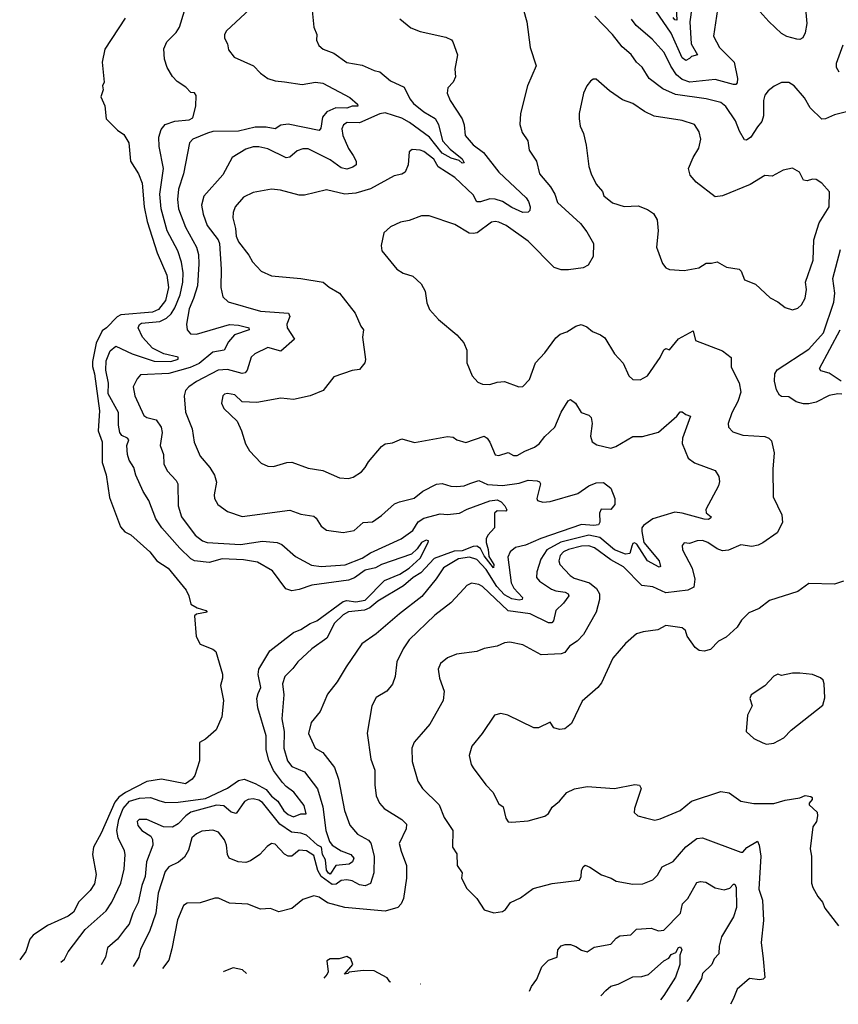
# Model space of a CAD drawing. Extents: x 1246230 to 1426786, y 660032 to 763141.
# Tile 269 of 566: x 1332611 to 1337076, y 665028 to 670396. Entities that reach past the tile are written whole.
import ezdxf

# ---------------------------------------------------------------- set-up
doc = ezdxf.new("R2010")
doc.units = 0

msp = doc.modelspace()

# ---------------------------------------------------------------- linework, layer by layer
at = {"layer": '0CON10XD'}
for points in [[(1336289.7, 670555), (1336265.2, 670385), (1336274.1, 670264.1), (1336308.2, 670205), (1336275, 670195.3), (1336263.8, 670185), (1336245, 670174.2), (1336225, 670188.5), (1336165, 670322.7), (1336080.6, 670445)], [(1336421.8, 670488.2), (1336394.5, 670305.5), (1336427.5, 670245), (1336507.1, 670165), (1336525.4, 670075.4), (1336525, 670052.5), (1336516.8, 670043.2), (1336505, 670042.5), (1336405, 670068.9), (1336265.6, 670055.6), (1336225, 670069), (1336193.2, 670095), (1336161.6, 670141.6), (1336126.2, 670216.2), (1336059.9, 670289.9), (1335974.2, 670364.2), (1335948.1, 670398.1)], [(1336189.8, 670495), (1336195, 670392.8), (1336185, 670394.3), (1336175, 670408.5)], [(1336894.5, 670475.5), (1336903.2, 670375), (1336895.4, 670324.6), (1336882.2, 670297.8), (1336865, 670288.6), (1336849.1, 670289.1), (1336794.5, 670304.5), (1336765, 670320.8), (1336696.7, 670386.7), (1336599.2, 670495)], [(1332836.2, 665256.8), (1332856.2, 665273.8), (1332876.2, 665313.8), (1332968.5, 665435), (1333083, 665537), (1333114.6, 665585), (1333162.6, 665687.4), (1333181.3, 665765), (1333187.1, 665845), (1333182.9, 665865), (1333147.8, 665935), (1333142, 665975), (1333152.5, 666035), (1333175.5, 666095), (1333211.1, 666135), (1333265, 666152.3), (1333325, 666155.7), (1333375, 666137.8), (1333408.1, 666128.1), (1333475, 666129.3), (1333625, 666149.1), (1333745, 666206.8), (1333805, 666247.7), (1333835, 666254.7), (1333895, 666231.9), (1333955, 666199), (1333985, 666163), (1334019.4, 666135), (1334052.5, 666082.5), (1334075, 666063.4), (1334105, 666050.7), (1334145, 666066.1), (1334173.9, 666066.1), (1334162.5, 666112.5), (1334106.9, 666185), (1334065, 666214.4), (1334045, 666236.4), (1333995, 666303.3), (1333969.2, 666359.2), (1333956.1, 666415), (1333955, 666491.2), (1333910, 666645), (1333904.6, 666695), (1333912, 666722), (1333927.2, 666755), (1333912.5, 666825), (1333914.7, 666855), (1333975.3, 666955), (1334104.7, 667055), (1334145, 667072), (1334195, 667104.1), (1334232.4, 667117.6), (1334375, 667224.2), (1334395, 667229), (1334445, 667222.4), (1334495, 667230.4), (1334601, 667339), (1334685, 667373.5), (1334734.6, 667405), (1334795, 667459.6), (1334838.2, 667545), (1334840.8, 667555), (1334827.8, 667557.8), (1334802.7, 667545), (1334779.7, 667510.3), (1334748.5, 667481.5), (1334585, 667424.7), (1334552, 667408), (1334495, 667394.5), (1334436.4, 667353.6), (1334405, 667340), (1334205, 667313.8), (1334135, 667288.9), (1334095, 667282.2), (1334063.4, 667293.4), (1333990.9, 667390.9), (1333907.9, 667437.9), (1333831.2, 667451.2), (1333715, 667456.9), (1333644.3, 667435.7), (1333565.2, 667445.2), (1333545, 667456.5), (1333485, 667513.8), (1333385.9, 667625), (1333353.4, 667675), (1333315.3, 667775), (1333284.3, 667824.3), (1333245, 667912), (1333233.9, 667955), (1333207.5, 667995), (1333198.9, 668025), (1333196.2, 668073.8), (1333207.1, 668105), (1333198.8, 668115), (1333168, 668128), (1333156.8, 668145), (1333149.5, 668185), (1333150.4, 668255), (1333093.3, 668356.7), (1333095.9, 668415), (1333081.5, 668485), (1333083.8, 668536.2), (1333105, 668590.9), (1333135, 668616.7), (1333224.9, 668574.9), (1333344.9, 668534.9), (1333435, 668532.8), (1333475.4, 668545), (1333475.2, 668555.2), (1333396.9, 668575), (1333335.4, 668605), (1333280.7, 668665), (1333258.2, 668715), (1333265, 668734.3), (1333275, 668740.7), (1333375, 668751), (1333411.9, 668768.1), (1333437.5, 668792.5), (1333457.7, 668825), (1333486.7, 668895), (1333500.9, 668965), (1333503.2, 669015), (1333494.1, 669074.1), (1333474.2, 669135), (1333415.8, 669245), (1333383.3, 669365), (1333374.8, 669444.8), (1333396.3, 669585), (1333371.8, 669705), (1333370.7, 669755), (1333382.6, 669797.4), (1333404.7, 669825.3), (1333457.8, 669842.2), (1333535, 669850.2), (1333555, 669860.8), (1333572.5, 669925), (1333573.4, 669983.4), (1333565, 669996.9), (1333545, 669999.4), (1333518.1, 670028.1), (1333469.7, 670059.7), (1333445.6, 670085.6), (1333415.8, 670135), (1333400.7, 670180.7), (1333397.5, 670237.5), (1333412.9, 670275), (1333464.7, 670325.3), (1333483.1, 670355), (1333509.6, 670445)], [(1333866.5, 670453.5), (1333740, 670335), (1333728.8, 670315), (1333728.8, 670295), (1333744.2, 670265), (1333750.9, 670230.9), (1333780.9, 670190.9), (1333886.7, 670145), (1333923.8, 670105), (1333965, 670074.4), (1334005, 670062.1), (1334055, 670057.5), (1334152.1, 670042.1), (1334224.6, 670055.4), (1334265, 670049.1), (1334411, 669971), (1334453.3, 669935), (1334455.2, 669924.8), (1334425, 669923.8), (1334395, 669914.4), (1334335, 669915.3), (1334286.6, 669893.4), (1334262.2, 669865), (1334253.5, 669805), (1334245, 669792.5), (1334075, 669825.8), (1334035, 669820.4), (1334005, 669800), (1333955, 669809.8), (1333895, 669809.3), (1333805, 669788.3), (1333665, 669785.6), (1333635, 669777.6), (1333555.6, 669745), (1333537.8, 669725), (1333505.3, 669555), (1333477.4, 669472.6), (1333472.8, 669415), (1333476.7, 669365), (1333515.2, 669265.2), (1333575.9, 669155), (1333586.5, 669115), (1333588.9, 669065), (1333581.2, 668945), (1333560, 668875), (1333535, 668818.8), (1333521.5, 668735), (1333524.4, 668704.4), (1333543.7, 668683.7), (1333575, 668680.9), (1333755, 668733.5), (1333805, 668729.8), (1333855, 668717), (1333861.4, 668715), (1333862.5, 668705), (1333782.6, 668677.4), (1333750.5, 668639.5), (1333726.2, 668593.8), (1333665, 668583.9), (1333589.3, 668520.7), (1333540.6, 668499.4), (1333425, 668467.7), (1333270.5, 668459.5), (1333251.3, 668438.7), (1333231.1, 668395), (1333238.9, 668345), (1333288.6, 668238.6), (1333305, 668227.5), (1333355, 668214.4), (1333382.9, 668175), (1333387.9, 668145), (1333377.3, 668075), (1333395.5, 668025), (1333398.2, 667975), (1333415, 667936), (1333464, 667884), (1333474.5, 667865), (1333476.2, 667745), (1333494.6, 667685), (1333568.5, 667585), (1333609.2, 667555), (1333634.4, 667545.6), (1333815, 667534.8), (1333935, 667552.4), (1334016.3, 667546.3), (1334040.8, 667535), (1334115, 667469.1), (1334202.1, 667422.1), (1334255, 667413.9), (1334387, 667423), (1334479.4, 667460.6), (1334525, 667488.8), (1334691.2, 667565), (1334755, 667611.6), (1334785, 667657.5), (1334815, 667678.8), (1334905, 667701.3), (1334945, 667698.2), (1335010, 667705), (1335051.9, 667728.1), (1335175, 667772.1), (1335215, 667779), (1335238, 667768), (1335257.6, 667745), (1335267.2, 667722.8), (1335263.4, 667716.6), (1335215, 667717.4), (1335200.6, 667705), (1335200.9, 667625), (1335164.2, 667585), (1335154.9, 667565), (1335154.5, 667545.5), (1335166.7, 667506.7), (1335169.8, 667469.8), (1335197.4, 667425), (1335195, 667406.5), (1335145, 667473.7), (1335123.6, 667513.6), (1335105, 667525.1), (1335085, 667523.9), (1335025, 667500.5), (1334981.2, 667498.8), (1334871.5, 667458.5), (1334799.6, 667380.4), (1334756.7, 667355), (1334705, 667308.7), (1334565, 667225.2), (1334520.9, 667189.1), (1334492.5, 667177.5), (1334405, 667168.4), (1334375, 667151.8), (1334328.7, 667105), (1334285.6, 667024.4), (1334205, 666965.7), (1334128.5, 666895), (1334101.4, 666858.6), (1334056.5, 666815), (1334045.4, 666774.6), (1334052.5, 666715), (1334040.6, 666585), (1334054.2, 666515), (1334051.6, 666425), (1334071.2, 666355), (1334095, 666324.1), (1334163.8, 666295), (1334235, 666202.9), (1334265.3, 666105), (1334280.4, 665975), (1334300, 665915), (1334316.2, 665895), (1334364.3, 665865), (1334417.7, 665845), (1334433.8, 665825), (1334425.8, 665805), (1334408.7, 665791.3), (1334334.7, 665785.3), (1334305, 665737.9), (1334295, 665742.1), (1334285, 665758.5), (1334278.4, 665815), (1334263.3, 665845), (1334256.7, 665885), (1334234.8, 665894.8), (1334175, 665950.6), (1334145, 665961.5), (1334093.6, 665966.4), (1334029.5, 666009.5), (1333935, 666127.5), (1333915, 666140.8), (1333885, 666148.6), (1333858, 666145), (1333837.4, 666132.6), (1333791.4, 666068.6), (1333765, 666074.6), (1333725, 666109.1), (1333685, 666112.8), (1333545.5, 666075), (1333516.9, 666055), (1333475, 666010.8), (1333445, 665993.9), (1333395, 665995.4), (1333305, 666035.5), (1333263.8, 666035), (1333252.9, 666025), (1333255, 666002), (1333278.1, 665975), (1333325.8, 665945), (1333336.4, 665926.4), (1333337.9, 665895), (1333303.3, 665805), (1333295.3, 665725.3), (1333277, 665675), (1333257.7, 665582.3), (1333228, 665525), (1333209.1, 665465), (1333189, 665441), (1333145, 665382.2), (1333090.6, 665335), (1333078.5, 665285), (1333054.9, 665243.7)], [(1334205.9, 670445.9), (1334215.6, 670355.6), (1334232.5, 670315), (1334230, 670285), (1334242, 670255), (1334265.7, 670235.7), (1334325, 670214.2), (1334395, 670162.5), (1334478.3, 670148.3), (1334545, 670118), (1334575, 670112.5), (1334633.4, 670063.4), (1334708.3, 670028.3), (1334739.1, 669965), (1334759.6, 669939.6), (1334815, 669893.8), (1334876.8, 669856.8), (1334895.3, 669825), (1334917.3, 669735), (1334959.4, 669689.4), (1335025, 669636.9), (1335035.3, 669614.7), (1335025, 669612.9), (1335008.8, 669628.8), (1334965, 669641.2), (1334915, 669668.9), (1334846.1, 669755), (1334737.1, 669835), (1334695, 669858.3), (1334605, 669888.8), (1334575, 669883.5), (1334465, 669834.2), (1334397.5, 669835), (1334376.5, 669823.5), (1334368.5, 669801.5), (1334373.2, 669765), (1334405, 669693.1), (1334430, 669655)], [(1335357.5, 670455), (1335377.1, 670385), (1335394.4, 670245), (1335428.6, 670145), (1335380, 670035), (1335342.2, 669885), (1335339.4, 669825), (1335351.7, 669781.7), (1335383.1, 669735), (1335389.4, 669685), (1335430, 669625), (1335446.7, 669555), (1335506.5, 669485), (1335530, 669445), (1335545, 669400), (1335670.6, 669285), (1335705, 669240), (1335740, 669175), (1335738.5, 669105), (1335711.7, 669058.3), (1335685, 669042.5), (1335605, 669032.7), (1335565, 669032.7), (1335525.8, 669045), (1335385, 669189.2), (1335265, 669273.5), (1335225, 669292.5), (1335205, 669296.4), (1335185, 669292.2), (1335106.7, 669233.3), (1335085, 669229.5), (1335062.6, 669232.6), (1334985, 669280), (1334845, 669326.9), (1334803.4, 669326.6), (1334735, 669300.8), (1334688.3, 669291.7), (1334634.3, 669265.7), (1334596.4, 669233.6), (1334582.5, 669165), (1334586.7, 669135), (1334668.8, 669035), (1334703.2, 669013.2), (1334755, 668996.9), (1334801.4, 668955), (1334823.1, 668915), (1334832.4, 668852.4), (1334845.7, 668815), (1334895, 668760.8), (1334995, 668677.5), (1335034.2, 668635), (1335050, 668595), (1335050, 668525), (1335078.8, 668455), (1335109.5, 668419.5), (1335135, 668408.8), (1335175, 668407.5), (1335215, 668420), (1335255, 668423.8), (1335333.6, 668393.6), (1335355, 668396.7), (1335392.5, 668435), (1335424.6, 668525.4), (1335475, 668578.8), (1335535, 668660.8), (1335558.7, 668681.3), (1335595.5, 668694.5), (1335645, 668725.8), (1335673.6, 668733.6), (1335705, 668721.2), (1335735, 668696.2), (1335778.3, 668678.3), (1335801.7, 668661.7), (1335855.7, 668575), (1335903.3, 668523.3), (1335932.5, 668455), (1335955, 668434), (1335995, 668433.1), (1336035, 668454.4), (1336103.3, 668555), (1336125, 668596.7), (1336135, 668602.5), (1336155, 668596.7), (1336203.5, 668656.5), (1336285, 668699.2), (1336297.5, 668647.5), (1336445, 668590), (1336492.1, 668555), (1336492.2, 668502.2), (1336535.5, 668415.5), (1336544.3, 668365.7), (1336527.8, 668315), (1336495, 668253.3), (1336475.8, 668195), (1336476, 668175), (1336499.7, 668149.7), (1336555, 668130), (1336675, 668123.8), (1336697.5, 668115), (1336710.5, 668100.5), (1336726, 668035), (1336718.8, 667945), (1336720.8, 667795), (1336767, 667697), (1336771.1, 667655), (1336741.4, 667598.6), (1336665, 667543.5), (1336638.2, 667531.8), (1336605, 667524.2), (1336545, 667532.9), (1336476.6, 667503.4), (1336445, 667500.5), (1336415, 667511.1), (1336364.3, 667545), (1336335, 667556.1), (1336305.4, 667554.6), (1336265, 667540.8), (1336235, 667543.3), (1336225, 667530), (1336226, 667505), (1336278.8, 667405), (1336293.9, 667345), (1336288.5, 667301.5), (1336255, 667285.3), (1336135, 667270.6), (1336065, 667304.6), (1336005, 667310.5), (1335905, 667413.3), (1335835, 667450.6), (1335746.6, 667516.6), (1335715, 667528), (1335674.4, 667525), (1335605, 667506.9), (1335577.2, 667495), (1335558.9, 667475), (1335552.1, 667445), (1335556.6, 667425), (1335612.5, 667365), (1335635, 667350.8), (1335718.8, 667325), (1335756.1, 667295), (1335772.7, 667265), (1335772.8, 667235), (1335755.2, 667164.8), (1335686.6, 667043.4), (1335652.4, 667007.6), (1335609.2, 666980.8), (1335583.7, 666946.3), (1335565, 666937.8), (1335455, 666933.3), (1335355, 666987.5), (1335285, 667002), (1335255, 666998.6), (1335215, 666981.1), (1335145, 666966.9), (1335105, 666951.4), (1334993.5, 666936.5), (1334945, 666917.1), (1334906, 666885), (1334894.2, 666855), (1334900.8, 666805), (1334925.8, 666735), (1334920, 666685), (1334848.1, 666555), (1334800.2, 666499.8), (1334763.3, 666456.7), (1334750.5, 666425), (1334751.7, 666351.7), (1334782.9, 666245), (1334807.5, 666205), (1334898.1, 666115), (1334925.5, 666045.5), (1334974.3, 665975), (1334972, 665885), (1334995, 665847.5), (1334997.8, 665785), (1335024.3, 665745), (1335020, 665715), (1335049.2, 665659.2), (1335104.1, 665604.1), (1335143.6, 665543.6), (1335197, 665527), (1335245, 665533.8), (1335260, 665545), (1335287.1, 665582.9), (1335342.3, 665607.7), (1335411.2, 665658.8), (1335515, 665686), (1335665, 665703.8), (1335674, 665725), (1335674.3, 665755.7), (1335685, 665777.5), (1335695, 665786.2), (1335720, 665775), (1335785, 665733.8), (1335836.3, 665716.3), (1335865, 665698.6), (1335955, 665682.9), (1336010, 665685), (1336065, 665707.1), (1336088.8, 665731.2), (1336115, 665776.9), (1336175, 665805.7), (1336245, 665887.1), (1336305, 665931.8), (1336335, 665935.6), (1336545, 665857.1), (1336555, 665857.1), (1336577.3, 665882.7), (1336635, 665916.9), (1336644, 665895), (1336652.5, 665835), (1336642.2, 665655), (1336662.5, 665595), (1336667.5, 665485), (1336654.3, 665365), (1336666.7, 665275), (1336675, 665173.3), (1336665.6, 665164.4), (1336648.1, 665161.9), (1336592.2, 665167.8), (1336525, 665109.4), (1336503.1, 665055), (1336487.4, 665027.7)], [(1333186, 670405), (1333075.8, 670235), (1333061.2, 670165), (1333072.5, 670055), (1333062.5, 670035), (1333066.1, 670013.9), (1333053.3, 669975), (1333076.1, 669926.1), (1333082.5, 669855), (1333144.1, 669794.1), (1333179.5, 669769.5), (1333206.2, 669725), (1333215.8, 669625), (1333259.5, 669555), (1333280, 669505), (1333290.3, 669375), (1333306.1, 669295), (1333361.6, 669125), (1333412.9, 669002.9), (1333422.9, 668935), (1333407.1, 668865), (1333369.2, 668815), (1333335, 668801.3), (1333163.5, 668786.5), (1333143.4, 668776.6), (1333084.4, 668715), (1333060.5, 668699.5), (1333027.6, 668632.4), (1333007.9, 668532.1), (1333007.8, 668505), (1333019, 668465), (1333047.3, 668262.7), (1333038.7, 668155), (1333061.2, 668095), (1333061.2, 667981.2), (1333082.3, 667915), (1333101.3, 667791.3), (1333160.3, 667630.3), (1333184.2, 667604.2), (1333217.3, 667587.3), (1333321.2, 667495), (1333358.8, 667445), (1333420.8, 667405), (1333518.8, 667285), (1333533.8, 667255), (1333545, 667210), (1333578.9, 667188.9), (1333626.7, 667175), (1333633.3, 667165), (1333575.9, 667154.1), (1333564, 667145), (1333573.5, 667033.5), (1333595, 666992), (1333665, 666963.8), (1333680.7, 666950.7), (1333717.3, 666827.3), (1333717.5, 666805), (1333706, 666765), (1333723.6, 666683.6), (1333713.3, 666595), (1333682.5, 666525), (1333625, 666472.5), (1333592.5, 666455), (1333591.2, 666355), (1333566.7, 666275), (1333552.5, 666255), (1333515, 666230), (1333385, 666255.3), (1333305, 666242.8), (1333188.1, 666181.9), (1333152.5, 666157.5), (1333129.4, 666130.6), (1333055, 665961.5), (1333013.5, 665885), (1333008.6, 665845), (1333028.7, 665735), (1333019.6, 665685), (1332995, 665648.6), (1332934, 665586), (1332905, 665530), (1332875, 665508.9), (1332763.4, 665456.6), (1332684.3, 665405), (1332667.4, 665382.6), (1332644.4, 665315), (1332611.3, 665270.2)], [(1334685, 670400), (1334745, 670350.8), (1334795, 670331.4), (1334935, 670300), (1334965.6, 670285.6), (1334974.3, 670274.3), (1334999.2, 670205), (1334984.2, 670125.8), (1334988.6, 670085), (1334975, 670056), (1334945.4, 670024.6), (1334942.3, 669995), (1334958.2, 669955), (1335024.7, 669854.7), (1335035, 669822.5), (1335040.5, 669765), (1335085, 669713.3), (1335141, 669671), (1335224.6, 669565), (1335372.9, 669425), (1335385.8, 669405), (1335396, 669375), (1335393.3, 669355), (1335384, 669346), (1335355, 669344.1), (1335295, 669371.5), (1335245, 669404.4), (1335205, 669417), (1335175, 669419.7), (1335125, 669402.1), (1335105, 669402.3), (1335085, 669440.5), (1334984.4, 669535), (1334892.8, 669592.8), (1334869.2, 669635), (1334815, 669677.9), (1334795, 669685.4), (1334752.2, 669687.8), (1334736, 669675), (1334730.6, 669605), (1334714.2, 669565), (1334695, 669553.3), (1334654, 669545), (1334525, 669474.3), (1334445, 669450.6), (1334385, 669444.4), (1334285, 669467.8), (1334165, 669440), (1334135, 669439.4), (1334034.4, 669465.6), (1333985, 669471.5), (1333885, 669453.6), (1333832.4, 669427.6), (1333785.6, 669375), (1333775.6, 669345), (1333774.5, 669315), (1333787.6, 669257.6), (1333792, 669215), (1333805, 669185.6), (1333861.2, 669111.2), (1333881.1, 669075), (1333928, 669025), (1333985, 668998.5), (1334145, 668984.5), (1334266.2, 668965), (1334298.3, 668938.3), (1334355.5, 668905.5), (1334440.8, 668795), (1334471.2, 668725), (1334486.2, 668705), (1334480, 668665), (1334497.3, 668542.7), (1334494, 668525), (1334465, 668488.8), (1334425, 668483.3), (1334325, 668448.8), (1334266.4, 668373.6), (1334195, 668344.3), (1334105, 668325.6), (1334035, 668332.9), (1333905, 668308.1), (1333825, 668312), (1333785, 668350), (1333745, 668358.5), (1333728.8, 668355), (1333718.6, 668345), (1333712.2, 668305), (1333725, 668276), (1333796.9, 668206.9), (1333821.9, 668155), (1333843, 668083), (1333864.6, 668044.6), (1333928.1, 667978.1), (1333965, 667960.8), (1333995, 667959.2), (1334068.3, 667981.7), (1334095, 667984.2), (1334185, 667951.1), (1334265, 667938.1), (1334355, 667898.6), (1334405, 667894.2), (1334429.1, 667900.9), (1334475, 667930), (1334496.3, 667953.7), (1334513.8, 667986.2), (1334585, 668068.8), (1334605, 668083.3), (1334645, 668088.8), (1334695, 668110), (1334765, 668090), (1334945, 668124), (1334975, 668120), (1334996, 668106), (1335045, 668090), (1335145, 668126), (1335161.2, 668115), (1335175, 668093.3), (1335205, 668024.3), (1335225, 668020), (1335275, 668035.7), (1335305, 668019.4), (1335325, 668020), (1335365.7, 668044.3), (1335419.2, 668065), (1335445, 668083.3), (1335475, 668123.3), (1335529.5, 668175), (1335564.7, 668255.3), (1335602.1, 668317.9), (1335615, 668324.3), (1335642.9, 668305), (1335674, 668255), (1335715, 668240.6), (1335727.5, 668227.5), (1335733.2, 668195), (1335724.3, 668125), (1335734, 668095), (1335758.9, 668078.9), (1335835, 668059.1), (1335861.9, 668068.1), (1335955, 668123.1), (1336007.2, 668122.8), (1336095, 668146.4), (1336195, 668234.2), (1336212.7, 668257.3), (1336225, 668258.1), (1336245, 668242.9), (1336270, 668235), (1336226.9, 668115), (1336224.4, 668085), (1336257.3, 668005), (1336290.6, 667980.6), (1336405, 667937.5), (1336424.5, 667904.5), (1336427.6, 667877.6), (1336422.5, 667855), (1336352.5, 667725), (1336355, 667708), (1336382, 667685), (1336380.5, 667679.5), (1336368.5, 667671.5), (1336345, 667672.2), (1336224.1, 667705.9), (1336185, 667710), (1336065, 667673.7), (1336012.6, 667637.4), (1336004.7, 667625), (1336003.4, 667605), (1336014.4, 667545), (1336098.5, 667445), (1336105.6, 667415), (1336098.5, 667411.5), (1336035, 667445.4), (1335976.2, 667536.2), (1335965, 667542.9), (1335955, 667539.2), (1335950, 667525), (1335939.1, 667485), (1335915, 667482), (1335855, 667505.2), (1335775, 667572.8), (1335715, 667584.6), (1335562.2, 667547.8), (1335485.8, 667505), (1335453.7, 667455), (1335431.8, 667385), (1335430, 667355), (1335446.7, 667335), (1335511.4, 667291.4), (1335535, 667281.9), (1335586, 667275), (1335603.3, 667265), (1335605.3, 667255.3), (1335577.7, 667215), (1335534.5, 667175), (1335522.4, 667117.6), (1335512.9, 667107.1), (1335495, 667107.4), (1335395, 667157.2), (1335275, 667173.3), (1335135, 667305.5), (1335115, 667317.3), (1335075, 667322.9), (1335049.3, 667310.7), (1335034.6, 667295.4), (1334962.6, 667217.4), (1334875, 667149.4), (1334735.6, 667015), (1334702.2, 666965), (1334667.8, 666895), (1334659.4, 666815), (1334645, 666773.3), (1334614.4, 666735.6), (1334555, 666700), (1334531.4, 666655), (1334505.7, 666505.7), (1334527.1, 666365), (1334547.5, 666305), (1334547.3, 666225), (1334554.5, 666165), (1334573.1, 666125), (1334598.6, 666095), (1334695, 666034.5), (1334720.7, 666010.7), (1334719.4, 665985), (1334680.5, 665905), (1334692.6, 665862.6), (1334720, 665785), (1334720, 665715), (1334704.4, 665605), (1334691.9, 665575), (1334673.8, 665555), (1334605, 665535.5), (1334384.7, 665554.7), (1334290.3, 665580.3), (1334245, 665612.5), (1334215, 665619.2), (1334155, 665599.2), (1334095, 665550.8), (1334025, 665532), (1333979.5, 665549.5), (1333925, 665546.2), (1333855, 665574.2), (1333755, 665578.9), (1333695, 665605.6), (1333675, 665607.1), (1333595, 665580.8), (1333525, 665579.2), (1333505, 665566), (1333472.3, 665487.7), (1333440.4, 665329.6), (1333425, 665268), (1333390.8, 665223.7)], [(1337185, 669910), (1337055, 669877.5), (1337005.5, 669854.5), (1336985, 669853.1), (1336922, 669915), (1336890.7, 669970.7), (1336835.4, 670035.4), (1336805, 670052.9), (1336765, 670052.9), (1336726.2, 670033.8), (1336692.8, 670007.2), (1336675.6, 669985), (1336667.3, 669955), (1336667.5, 669872.5), (1336658.3, 669841.7), (1336635, 669812), (1336598.8, 669755), (1336575, 669738.8), (1336565, 669740), (1336537.6, 669787.6), (1336515.6, 669845), (1336461.7, 669921.7), (1336435, 669944.7), (1336354.7, 669965.3), (1336187.6, 669987.6), (1336118.3, 670018.3), (1336044.4, 670075), (1336006.5, 670136.5), (1335975, 670164.3), (1335945.3, 670205.3), (1335897, 670247), (1335845, 670315.4), (1335747.5, 670415)], [(1337080.5, 670110.5), (1337065.8, 670135), (1337065, 670158.8), (1337101.5, 670258.5)], [(1336825, 668814), (1336855, 668824), (1336875, 668842), (1336895, 668877.5), (1336901.9, 668925), (1336896.4, 668965), (1336939.2, 669085), (1336943.1, 669195), (1336971.5, 669288.5), (1337025.8, 669375), (1337027.3, 669457.3), (1336985, 669503.8), (1336955, 669524), (1336935, 669525.8), (1336905, 669516.9), (1336885, 669520.8), (1336864.3, 669565), (1336825, 669585.7), (1336775, 669575.6), (1336715, 669542.5), (1336675, 669545.8), (1336595, 669497.8), (1336443.8, 669436.2), (1336405, 669430.9), (1336300.6, 669510.6), (1336268, 669548), (1336258.1, 669585), (1336284.6, 669645.4), (1336315.4, 669694.6), (1336325.5, 669744.5), (1336317.8, 669785), (1336292, 669825), (1336225, 669845.4), (1336070.8, 669870.8), (1336018, 669895), (1335955, 669938.9), (1335899.1, 669959.1), (1335828.7, 670008.7), (1335755, 670072.5), (1335738.3, 670071.7), (1335725, 670060), (1335704.3, 670035.7), (1335686, 669995), (1335662, 669885), (1335662, 669855), (1335668.8, 669815), (1335686, 669775), (1335701.2, 669711.2), (1335715.7, 669595), (1335728.6, 669555), (1335755, 669500), (1335789.5, 669459.5), (1335797.5, 669435), (1335845, 669396.9), (1335907.6, 669377.6), (1335985, 669380.6), (1336035, 669360.8), (1336068.5, 669338.5), (1336087.1, 669305), (1336092.9, 669245), (1336084, 669155), (1336116.1, 669066.1), (1336135, 669043.3), (1336155, 669034), (1336235, 669028.8), (1336315, 669043.8), (1336355, 669068.6), (1336385, 669068), (1336415, 669076), (1336465.8, 669045.8), (1336535.6, 669035.6), (1336545.5, 669025.5), (1336565, 668978), (1336625, 668954), (1336705, 668880), (1336745, 668858), (1336785, 668826.2), (1336825, 668814)], [(1334430, 669655), (1334446.9, 669625), (1334445.6, 669605), (1334428.1, 669591.9), (1334395, 669581.5), (1334365, 669588), (1334305, 669631.8), (1334185, 669691.8), (1334155, 669690.9), (1334125, 669680.5), (1334085, 669646.7), (1334065, 669642.1), (1333965, 669691.5), (1333915, 669702.1), (1333885, 669701.8), (1333845, 669690), (1333770, 669645), (1333719.8, 669550.2), (1333616.1, 669433.9), (1333603.1, 669385), (1333612.3, 669335), (1333634.3, 669274.3), (1333693.2, 669195), (1333700.9, 669175), (1333710, 669035), (1333707.5, 668935), (1333718.9, 668885), (1333747.4, 668857.4), (1333925, 668806.7), (1334077.9, 668795), (1334085, 668777.5), (1334067.8, 668735), (1334069.2, 668715), (1334110, 668655), (1334035, 668588.6), (1333965, 668608.2), (1333894.2, 668575), (1333874, 668556), (1333852.5, 668485), (1333840.1, 668469.9), (1333825, 668467.5), (1333745, 668489.5), (1333694.3, 668485.7), (1333576, 668424), (1333533.1, 668395), (1333516.5, 668375), (1333507.9, 668345), (1333515.3, 668255.3), (1333552.7, 668165), (1333563, 668093), (1333595, 668016.2), (1333648.9, 667955), (1333673.1, 667913.1), (1333684.5, 667875), (1333671.4, 667805), (1333674.5, 667784.5), (1333692.3, 667752.3), (1333745, 667714.4), (1333825, 667688.1), (1334085, 667721.5), (1334145, 667700), (1334215, 667688.6), (1334228.2, 667678.2), (1334255.6, 667635), (1334285, 667613.3), (1334375, 667599.4), (1334435, 667610.6), (1334485, 667654.4), (1334535, 667658.9), (1334585, 667693.1), (1334655, 667755.7), (1334682.2, 667767.8), (1334763.1, 667786.9), (1334810, 667825), (1334885, 667864.4), (1334915, 667866.7), (1334962.2, 667852.2), (1334995, 667851.1), (1335035, 667854.7), (1335066.4, 667866.4), (1335115, 667883.2), (1335162.1, 667862.1), (1335245, 667856), (1335335, 667869.8), (1335385, 667885.8), (1335432.6, 667882.6), (1335446, 667876), (1335450.8, 667865), (1335431.2, 667785), (1335435, 667774.5), (1335465, 667764.6), (1335505, 667768.8), (1335655, 667812.4), (1335715, 667854), (1335755, 667871.1), (1335795, 667872.9), (1335835, 667842.5), (1335857.8, 667785), (1335857.1, 667752.9), (1335835, 667725.4), (1335782.7, 667727.3), (1335773.2, 667705), (1335774.5, 667655.5), (1335768.5, 667641.5), (1335742.2, 667637.8), (1335675, 667643.5), (1335452.7, 667567.3), (1335369.1, 667530.9), (1335315, 667518.1), (1335285.4, 667494.6), (1335272.7, 667465), (1335291.7, 667325), (1335306.2, 667296.2), (1335354.2, 667245), (1335350.8, 667235), (1335335, 667231.2), (1335295, 667239), (1335255, 667260), (1335214.1, 667305), (1335155, 667397.5), (1335105, 667453.1), (1335065, 667466.3), (1335003.8, 667456.2), (1334922.8, 667407.2), (1334882.9, 667347.1), (1334805, 667251.1), (1334682.8, 667157.2), (1334555, 667047.5), (1334477.4, 666992.6), (1334392.6, 666867.4), (1334341.9, 666785), (1334290.9, 666719.1), (1334249.2, 666625), (1334201.8, 666565), (1334187.1, 666505), (1334223.1, 666425), (1334265, 666400), (1334328.2, 666318.2), (1334349.5, 666255), (1334383.4, 666085), (1334412.7, 666005), (1334453.1, 665955), (1334513.1, 665923.1), (1334526.6, 665906.6), (1334543.9, 665835), (1334543.2, 665745), (1334524.1, 665685.9), (1334495.6, 665674.4), (1334465, 665679.6), (1334425, 665701.6), (1334395, 665706.1), (1334365, 665702.8), (1334336.6, 665683.4), (1334315, 665680.7), (1334256.2, 665725), (1334237.7, 665757.7), (1334215, 665838.5), (1334175, 665864.6), (1334135, 665867.8), (1334095.4, 665834.6), (1334075, 665834.6), (1334055, 665845.6), (1334005, 665900), (1333985, 665904.2), (1333961.1, 665888.9), (1333921.4, 665845), (1333869.8, 665810.2), (1333845, 665801.1), (1333803.6, 665803.6), (1333754.3, 665825), (1333744.3, 665845), (1333739.4, 665895), (1333728.1, 665925), (1333695, 665967.1), (1333665, 665977.5), (1333605, 665971.2), (1333575, 665957.1), (1333549.6, 665935), (1333532.7, 665867.3), (1333510.2, 665829.8), (1333477, 665803), (1333425, 665776.5), (1333405, 665752.5), (1333367, 665633), (1333354.7, 665525), (1333320, 665425), (1333270.8, 665329.2), (1333261.5, 665285), (1333230.2, 665233.3)], [(1337095, 668353.6), (1337073.7, 668356.3), (1337025, 668347.5), (1336955, 668310.8), (1336915, 668302), (1336885, 668302), (1336845, 668312), (1336805, 668339.2), (1336765, 668341.4), (1336755, 668348), (1336738.6, 668378.6), (1336727.9, 668425), (1336730, 668465), (1336742.7, 668487.3), (1336915, 668599.6), (1336995, 668689.4), (1337051.6, 668855), (1337057.5, 668905), (1337045.8, 668985), (1337086.8, 669143.2)], [(1337091.6, 668425), (1337025, 668469.6), (1336981.1, 668481.1), (1336972.5, 668495), (1337085.1, 668704.9)], [(1337103.8, 667335), (1337055, 667318.2), (1336915, 667322.5), (1336855, 667278), (1336701.1, 667228.9), (1336645, 667185.7), (1336588.3, 667161.7), (1336547.7, 667122.3), (1336525, 667083.3), (1336465, 667028.8), (1336421.9, 667008.1), (1336378.3, 666961.7), (1336345, 666953.8), (1336316.1, 666956.1), (1336295, 666973.3), (1336251.2, 667035), (1336242, 667065), (1336225, 667080), (1336135, 667093.8), (1336091.2, 667068.8), (1336011.7, 667058.3), (1335975, 667046.7), (1335916, 666995), (1335846, 666914), (1335785, 666780), (1335765, 666754.2), (1335678.9, 666681.1), (1335621.2, 666558.8), (1335585, 666530), (1335555, 666525.7), (1335524.3, 666534.3), (1335505, 666566.7), (1335440, 666535), (1335415, 666534.5), (1335273.8, 666603.8), (1335235, 666613.1), (1335201.2, 666605), (1335134.3, 666505), (1335077.5, 666435), (1335062, 666385), (1335074, 666335), (1335085, 666316.7), (1335154, 666225), (1335192, 666185), (1335225, 666120), (1335248.8, 666105), (1335261.7, 666041.7), (1335275, 666023.3), (1335295, 666020), (1335385, 666028.8), (1335475, 666054), (1335495, 666068.8), (1335515, 666103.3), (1335555, 666135.8), (1335595, 666182.5), (1335637.4, 666202.6), (1335705.5, 666215.5), (1335855.4, 666204.6), (1335965.5, 666225.5), (1335992.3, 666222.3), (1336001.2, 666205), (1335964.2, 666095), (1335962.7, 666072.7), (1335983.3, 666055), (1336025, 666044), (1336075, 666031.2), (1336105, 666038.8), (1336214, 666085), (1336275.6, 666134.4), (1336435, 666187.5), (1336480.3, 666180.3), (1336545, 666135.7), (1336615, 666121.8), (1336725, 666122.9), (1336785, 666140.5), (1336865.7, 666154.3), (1336895, 666165.8), (1336925, 666160), (1336932.5, 666155), (1336933.3, 666145), (1336917.5, 666125), (1336917.5, 666115), (1336960, 666075), (1336962, 666055), (1336956, 666025), (1336936.2, 665995), (1336922, 665875), (1336930, 665835), (1336928.8, 665688.8), (1336936.2, 665665), (1336964.2, 665615), (1336990, 665585), (1337002.7, 665552.7), (1337076.1, 665456.1)], [(1336685, 666446.7), (1336725, 666451.2), (1336779.1, 666480.9), (1336817.8, 666522.2), (1336990.5, 666659.5), (1337001.7, 666698.3), (1336998.8, 666775), (1336993.3, 666795), (1336978.3, 666808.3), (1336935, 666826.7), (1336865, 666832.5), (1336825, 666832.5), (1336765, 666820), (1336745, 666827.5), (1336725, 666817.5), (1336675.8, 666764.2), (1336601.2, 666715), (1336594, 666695), (1336606.2, 666655), (1336580, 666605), (1336573.3, 666515), (1336615, 666477.5), (1336665, 666453.3), (1336685, 666446.7)], [(1335392.4, 665098.7), (1335402, 665125), (1335432, 665165), (1335458.3, 665231.7), (1335495, 665268.8), (1335543.3, 665285), (1335546.2, 665325), (1335565, 665346.7), (1335586.4, 665353.6), (1335615, 665353.3), (1335645, 665343.3), (1335675, 665322), (1335705.9, 665314.1), (1335745, 665338.8), (1335834.5, 665355.5), (1335865, 665388.8), (1335885, 665401.2), (1335945, 665406), (1335975, 665438.1), (1336055, 665442.1), (1336095, 665429.1), (1336125, 665431.2), (1336214.3, 665525), (1336226.9, 665575), (1336254.5, 665605.5), (1336305, 665691.5), (1336325, 665697.7), (1336353.5, 665693.5), (1336405, 665663.5), (1336452.4, 665652.4), (1336485, 665660.3), (1336505, 665683.3), (1336512.2, 665682.2), (1336518.7, 665665), (1336520, 665555), (1336504.4, 665505), (1336438.6, 665395), (1336425.6, 665345), (1336425, 665303.8), (1336398.8, 665275), (1336385.8, 665245), (1336335.5, 665195), (1336328.9, 665168.9), (1336262.1, 665057.9), (1336249.7, 665043.1)], [(1335781.4, 665073.5), (1335782.2, 665075), (1335807.4, 665102.6), (1335835, 665126.9), (1335875, 665136.7), (1335955, 665177.3), (1336005, 665179.6), (1336040.4, 665189.6), (1336124.3, 665265), (1336150.9, 665279.1), (1336165, 665298.5), (1336189.5, 665310.5), (1336205, 665336.9), (1336215, 665341.2), (1336222.5, 665325), (1336212, 665295), (1336211.4, 665245), (1336187.3, 665175), (1336124.2, 665075), (1336106.7, 665052.4)], [(1334635.1, 665147.7), (1334630.7, 665150.7), (1334615, 665172.5), (1334545, 665210), (1334485, 665211.9), (1334407.5, 665202.5), (1334400, 665195), (1334382.5, 665192.5), (1334427.5, 665245), (1334416.7, 665275), (1334395, 665287.5), (1334353.7, 665276.3), (1334304.6, 665275.4), (1334286.2, 665265), (1334293.8, 665205), (1334288.8, 665191.2), (1334270.9, 665171.1)], [(1333847.4, 665196.4), (1333825.9, 665215.9), (1333775, 665226.7), (1333725, 665207.5), (1333722.6, 665203.9)], [(1334796.3, 665137.3), (1334795, 665137.4)]]:
    msp.add_lwpolyline(points, dxfattribs=at)

doc.saveas('drawing.dxf')
